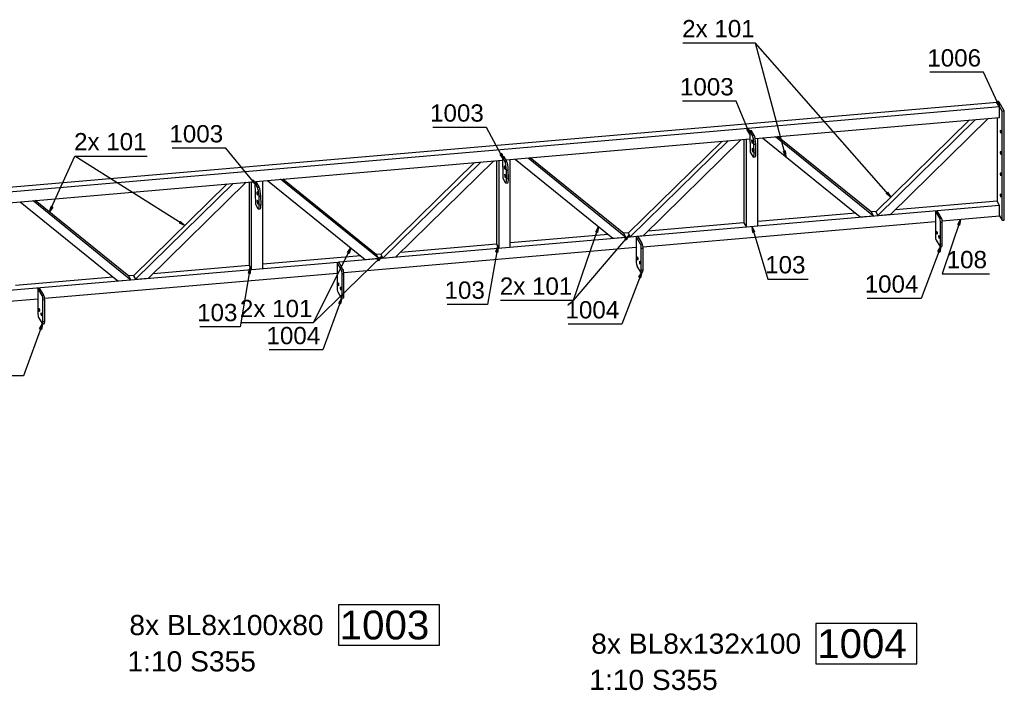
# Model space of a CAD drawing. Header units: millimetres. Extents: x 1814 to 94182, y 11562 to 49454.
# Tile 510 of 656: x 31401 to 31829, y 20598 to 20889. Entities that reach past the tile are written whole.
import ezdxf

# ---------------------------------------------------------------- set-up
doc = ezdxf.new("R2010")
doc.units = ezdxf.units.MM
doc.styles.add('ARIAL', font='arial.ttf')

msp = doc.modelspace()

# ---------------------------------------------------------------- linework, layer by layer
at = {"color": 7}
for p, q in [((31779.226, 20811.641), (31720.528, 20878.604)), ((31473.006, 20799.447), (31425.251, 20829.537)), ((31665.836, 20795.286), (31641.416, 20766.844)), ((31558.482, 20786.036), (31528.666, 20757.12))]:
    msp.add_line(p, q, dxfattribs=at)
at = {"color": 145, "linetype": 'Continuous', "ltscale": 0.25}
for p, q in [((31825.362, 20852.828), (30863.08, 20769.922)), ((31826.452, 20850.946), (30864.17, 20768.04)), ((31826.338, 20852.912), (31825.362, 20852.828)), ((31827.542, 20849.064), (31825.362, 20852.828)), ((31826.452, 20850.946), (31825.362, 20852.828)), ((31828.518, 20849.148), (31826.338, 20852.912)), ((31826.452, 20846.332), (31826.452, 20850.946)), ((31720.411, 20837.196), (31826.452, 20846.332)), ((31779.303, 20804.271), (31821.731, 20845.926)), ((31825.362, 20846.238), (31825.362, 20810.017)), ((31827.542, 20849.064), (31828.518, 20849.148)), ((31827.542, 20801.64), (31827.542, 20849.064)), ((31828.518, 20801.724), (31828.518, 20849.148)), ((31813.418, 20845.209), (31772.754, 20805.287)), ((31816.055, 20845.437), (31773.626, 20803.782)), ((31612.307, 20827.883), (31718.175, 20837.004)), ((31718.883, 20840.504), (31718.103, 20840.422)), ((31718.103, 20840.422), (31718.161, 20837.66)), ((31719.193, 20838.54), (31718.103, 20840.422)), ((31718.161, 20837.66), (31718.175, 20837.004)), ((31718.175, 20837.004), (31718.239, 20833.977)), ((31719.908, 20838.735), (31718.883, 20840.504)), ((31719.193, 20838.54), (31719.974, 20838.622)), ((31719.974, 20838.622), (31719.908, 20838.735)), ((31721.538, 20799.096), (31721.538, 20837.294)), ((31723.601, 20837.471), (31766.03, 20803.127)), ((31729.278, 20837.96), (31771.706, 20803.616)), ((31770.834, 20805.122), (31730.171, 20838.037)), ((31706.064, 20835.96), (31665.4, 20796.038)), ((31708.701, 20836.188), (31666.272, 20794.533)), ((31671.949, 20795.022), (31714.377, 20836.677)), ((31715.568, 20836.779), (31715.568, 20800.558)), ((31716.658, 20798.676), (31716.658, 20836.873)), ((31718.239, 20833.977), (31718.298, 20831.215)), ((31719.172, 20836.535), (31719.303, 20836.31)), ((31719.458, 20835.273), (31719.2, 20835.246)), ((31719.331, 20835.02), (31719.2, 20835.246)), ((31719.25, 20832.852), (31719.381, 20832.627)), ((31719.435, 20835.031), (31719.331, 20835.02)), ((31719.906, 20834.649), (31720.686, 20834.731)), ((31719.984, 20830.966), (31719.906, 20834.649)), ((31720.764, 20831.048), (31720.686, 20834.731)), ((31611.529, 20829.225), (31610.749, 20829.143)), ((31610.749, 20829.143), (31610.944, 20819.936)), ((31611.839, 20827.261), (31610.749, 20829.143)), ((31612.554, 20827.456), (31611.529, 20829.225)), ((31621.924, 20828.711), (31664.352, 20794.367)), ((31663.48, 20795.873), (31622.817, 20828.788)), ((31718.298, 20831.215), (31719.388, 20829.333)), ((31719.278, 20831.563), (31719.536, 20831.59)), ((31719.278, 20831.563), (31719.409, 20831.337)), ((31719.409, 20831.337), (31719.513, 20831.348)), ((31719.634, 20829.111), (31720.415, 20829.193)), ((31719.984, 20830.966), (31720.764, 20831.048)), ((31080.643, 20782.077), (31610.778, 20827.751)), ((31598.71, 20826.711), (31558.046, 20786.789)), ((31601.347, 20826.938), (31558.918, 20785.284)), ((31564.595, 20785.773), (31607.023, 20827.428)), ((31608.214, 20827.53), (31608.214, 20791.309)), ((31609.304, 20789.427), (31609.304, 20827.624)), ((31611.818, 20825.257), (31611.949, 20825.031)), ((31611.839, 20827.261), (31612.62, 20827.343)), ((31612.62, 20827.343), (31612.554, 20827.456)), ((31614.184, 20789.847), (31614.184, 20828.044)), ((31616.247, 20828.222), (31658.676, 20793.878)), ((31610.944, 20819.936), (31612.034, 20818.054)), ((31612.104, 20823.994), (31611.846, 20823.967)), ((31611.977, 20823.742), (31611.846, 20823.967)), ((31611.896, 20821.574), (31612.027, 20821.348)), ((31611.924, 20820.284), (31612.182, 20820.311)), ((31611.924, 20820.284), (31612.055, 20820.058)), ((31612.081, 20823.753), (31611.977, 20823.742)), ((31612.055, 20820.058), (31612.159, 20820.069)), ((31612.552, 20823.37), (31613.332, 20823.452)), ((31612.63, 20819.687), (31612.552, 20823.37)), ((31613.41, 20819.769), (31613.332, 20823.452)), ((31491.356, 20817.462), (31450.692, 20777.54)), ((31493.993, 20817.689), (31451.564, 20776.035)), ((31457.241, 20776.524), (31499.669, 20818.178)), ((31500.86, 20818.281), (31500.86, 20782.06)), ((31501.95, 20780.178), (31501.95, 20818.375)), ((31504.175, 20817.947), (31503.395, 20817.865)), ((31503.395, 20817.865), (31503.59, 20808.657)), ((31504.485, 20815.983), (31503.395, 20817.865)), ((31505.2, 20816.177), (31504.175, 20817.947)), ((31504.485, 20815.983), (31505.266, 20816.065)), ((31505.266, 20816.065), (31505.2, 20816.177)), ((31506.83, 20780.598), (31506.83, 20818.795)), ((31508.894, 20818.973), (31551.305, 20784.672)), ((31556.98, 20785.164), (31514.572, 20819.462)), ((31556.108, 20786.669), (31515.466, 20819.539)), ((31612.28, 20817.832), (31613.061, 20817.914)), ((31612.63, 20819.687), (31613.41, 20819.769)), ((31504.464, 20813.978), (31504.595, 20813.752)), ((31504.75, 20812.716), (31504.492, 20812.689)), ((31504.623, 20812.463), (31504.492, 20812.689)), ((31504.727, 20812.474), (31504.623, 20812.463)), ((31505.198, 20812.091), (31505.978, 20812.173)), ((31505.276, 20808.408), (31505.198, 20812.091)), ((31506.056, 20808.49), (31505.978, 20812.173)), ((31401.539, 20809.724), (31443.968, 20775.38)), ((31407.216, 20810.213), (31449.644, 20775.869)), ((31448.772, 20777.375), (31408.109, 20810.29)), ((31503.59, 20808.657), (31504.68, 20806.775)), ((31504.542, 20810.295), (31504.673, 20810.069)), ((31504.57, 20809.005), (31504.828, 20809.033)), ((31504.57, 20809.005), (31504.701, 20808.78)), ((31504.701, 20808.78), (31504.805, 20808.791)), ((31505.276, 20808.408), (31506.056, 20808.49)), ((31826.452, 20808.135), (31721.538, 20799.096)), ((31825.362, 20810.017), (31781.288, 20806.22)), ((31826.452, 20808.135), (31825.362, 20810.017)), ((31826.452, 20803.522), (31826.452, 20808.135)), ((31504.926, 20806.553), (31505.707, 20806.635)), ((31764.044, 20804.734), (31721.538, 20801.072)), ((31766.03, 20803.127), (31771.706, 20803.616)), ((31772.975, 20805.504), (31770.613, 20805.3)), ((31771.706, 20803.616), (31770.834, 20805.122)), ((31772.754, 20805.287), (31773.626, 20803.782)), ((31773.626, 20803.782), (31779.303, 20804.271)), ((31800.49, 20802.539), (31798.637, 20805.739)), ((31798.637, 20805.739), (31798.637, 20794.944)), ((31801.053, 20802.983), (31799.417, 20805.806)), ((31801.271, 20802.607), (31801.053, 20802.983)), ((31801.555, 20801.377), (31826.452, 20803.522)), ((31826.452, 20803.522), (31827.542, 20801.64)), ((31716.658, 20798.676), (31539.816, 20783.44)), ((31671.754, 20790.194), (31798.637, 20801.126)), ((31715.568, 20800.558), (31673.934, 20796.971)), ((31715.568, 20800.558), (31716.658, 20798.676)), ((31721.538, 20799.096), (31716.658, 20798.676)), ((31800.49, 20802.539), (31801.271, 20802.607)), ((31801.598, 20800.658), (31800.817, 20800.591)), ((31800.817, 20791.18), (31800.817, 20800.591)), ((31801.598, 20791.247), (31801.598, 20800.658)), ((31827.542, 20801.64), (31828.518, 20801.724)), ((31656.69, 20795.485), (31614.184, 20791.823)), ((31658.676, 20793.878), (31664.352, 20794.367)), ((31665.621, 20796.255), (31663.259, 20796.051)), ((31664.352, 20794.367), (31663.48, 20795.873)), ((31665.4, 20796.038), (31666.272, 20794.533)), ((31666.272, 20794.533), (31671.949, 20795.022)), ((31670.689, 20791.357), (31668.836, 20794.556)), ((31668.836, 20794.556), (31668.836, 20783.761)), ((31671.252, 20791.8), (31669.617, 20794.623)), ((31541.953, 20779.011), (31668.836, 20789.943)), ((31608.214, 20791.309), (31566.58, 20787.722)), ((31608.214, 20791.309), (31609.304, 20789.427)), ((31670.689, 20791.357), (31671.47, 20791.424)), ((31671.47, 20791.424), (31671.252, 20791.8)), ((31798.964, 20792.995), (31800.49, 20790.361)), ((31800.615, 20790.25), (31801.396, 20790.317)), ((31801.598, 20791.247), (31800.817, 20791.18)), ((31549.367, 20786.239), (31506.83, 20782.574)), ((31558.267, 20787.006), (31555.94, 20786.805)), ((31556.98, 20785.164), (31556.108, 20786.669)), ((31558.046, 20786.789), (31558.918, 20785.284)), ((31558.918, 20785.284), (31564.595, 20785.773)), ((31671.797, 20789.475), (31671.016, 20789.408)), ((31671.016, 20779.997), (31671.016, 20789.408)), ((31671.797, 20780.064), (31671.797, 20789.475)), ((31539.354, 20783.4), (31353.446, 20767.384)), ((31500.86, 20782.06), (31459.226, 20778.473)), ((31500.86, 20782.06), (31501.95, 20780.178)), ((31540.888, 20780.174), (31539.035, 20783.373)), ((31539.035, 20783.373), (31539.035, 20772.578)), ((31539.816, 20783.44), (31539.354, 20783.4)), ((31540.361, 20782.499), (31539.816, 20783.44)), ((31541.451, 20780.617), (31540.361, 20782.499)), ((31551.305, 20784.672), (31556.98, 20785.164)), ((31669.163, 20781.813), (31670.689, 20779.178)), ((31412.152, 20767.828), (31539.035, 20778.76)), ((31450.913, 20777.757), (31448.551, 20777.553)), ((31449.644, 20775.869), (31448.772, 20777.375)), ((31450.692, 20777.54), (31451.564, 20776.035)), ((31540.888, 20780.174), (31541.669, 20780.241)), ((31541.996, 20778.292), (31541.215, 20778.225)), ((31541.215, 20768.814), (31541.215, 20778.225)), ((31541.669, 20780.241), (31541.451, 20780.617)), ((31541.996, 20768.881), (31541.996, 20778.292)), ((31670.814, 20779.067), (31671.595, 20779.134)), ((31671.797, 20780.064), (31671.016, 20779.997)), ((31441.982, 20776.987), (31399.476, 20773.325)), ((31443.968, 20775.38), (31449.644, 20775.869)), ((31451.564, 20776.035), (31457.241, 20776.524)), ((31411.088, 20768.991), (31409.234, 20772.19)), ((31409.234, 20772.19), (31409.234, 20761.395)), ((31411.65, 20769.434), (31410.015, 20772.257)), ((31411.088, 20768.991), (31411.868, 20769.058)), ((31411.868, 20769.058), (31411.65, 20769.434)), ((31539.362, 20770.63), (31540.888, 20767.995)), ((31541.996, 20768.881), (31541.215, 20768.814)), ((31283.523, 20756.746), (31409.234, 20767.577)), ((31412.195, 20767.109), (31411.415, 20767.042)), ((31411.415, 20757.631), (31411.415, 20767.042)), ((31412.195, 20757.698), (31412.195, 20767.109)), ((31541.013, 20767.884), (31541.794, 20767.951)), ((31409.561, 20759.447), (31411.088, 20756.812)), ((31411.213, 20756.701), (31411.994, 20756.768)), ((31412.195, 20757.698), (31411.415, 20757.631))]:
    msp.add_line(p, q, dxfattribs=at)
at = {"color": 0, "linetype": 'ByBlock', "lineweight": -2}
for p, q in [((31825.785, 20853.391), (31825.028, 20853.042)), ((31826.452, 20850.946), (31825.028, 20853.042)), ((31825.785, 20853.391), (31826.452, 20850.946)), ((31717.57, 20841.512), (31716.799, 20841.196)), ((31718.132, 20839.041), (31716.799, 20841.196)), ((31717.57, 20841.512), (31718.132, 20839.041)), ((31610.472, 20830.6), (31609.739, 20830.204)), ((31611.294, 20828.202), (31609.739, 20830.204)), ((31610.472, 20830.6), (31611.294, 20828.202)), ((31733.507, 20831.778), (31732.702, 20831.562)), ((31733.751, 20829.255), (31732.702, 20831.562)), ((31733.507, 20831.778), (31733.751, 20829.255)), ((31502.675, 20819.12), (31502.031, 20818.591)), ((31503.94, 20816.924), (31502.031, 20818.591)), ((31502.675, 20819.12), (31503.94, 20816.924)), ((31777.891, 20813.796), (31777.265, 20813.246)), ((31779.226, 20811.641), (31777.265, 20813.246)), ((31777.891, 20813.796), (31779.226, 20811.641)), ((31414.327, 20805.257), (31414.972, 20807.708)), ((31415.732, 20807.366), (31414.327, 20805.257)), ((31415.732, 20807.366), (31414.972, 20807.708)), ((31471.113, 20801.132), (31470.669, 20800.427)), ((31473.006, 20799.447), (31470.669, 20800.427)), ((31471.113, 20801.132), (31473.006, 20799.447)), ((31651.25, 20796.683), (31652.457, 20798.912)), ((31652.457, 20798.912), (31652.037, 20796.412)), ((31719.416, 20796.372), (31719.098, 20798.886)), ((31719.098, 20798.886), (31720.215, 20796.611)), ((31808.328, 20799.83), (31809.525, 20802.064)), ((31808.328, 20799.83), (31809.118, 20799.562)), ((31809.525, 20802.064), (31809.118, 20799.562)), ((31651.25, 20796.683), (31652.037, 20796.412)), ((31663.892, 20793.66), (31665.836, 20795.286)), ((31665.836, 20795.286), (31664.524, 20793.117)), ((31719.416, 20796.372), (31720.215, 20796.611)), ((31607.916, 20787.978), (31608.759, 20790.368)), ((31608.759, 20790.368), (31608.736, 20787.834)), ((31663.892, 20793.66), (31664.524, 20793.117)), ((31799.724, 20788.097), (31801.005, 20790.284)), ((31801.005, 20790.284), (31800.503, 20787.799)), ((31543.588, 20787.658), (31545.085, 20789.703)), ((31543.588, 20787.658), (31544.332, 20787.283)), ((31545.085, 20789.703), (31544.332, 20787.283)), ((31556.398, 20784.595), (31558.482, 20786.036)), ((31558.482, 20786.036), (31556.978, 20783.997)), ((31607.916, 20787.978), (31608.736, 20787.834)), ((31799.724, 20788.097), (31800.503, 20787.799)), ((31556.398, 20784.595), (31556.978, 20783.997)), ((31500.569, 20778.726), (31501.405, 20781.119)), ((31500.569, 20778.726), (31501.39, 20778.584)), ((31501.405, 20781.119), (31501.39, 20778.584)), ((31669.923, 20776.914), (31671.205, 20779.101)), ((31671.205, 20779.101), (31670.702, 20776.617)), ((31669.923, 20776.914), (31670.702, 20776.617)), ((31539.822, 20765.734), (31541.067, 20767.942)), ((31539.822, 20765.734), (31540.606, 20765.45)), ((31541.067, 20767.942), (31540.606, 20765.45)), ((31410.022, 20754.551), (31411.266, 20756.76)), ((31411.266, 20756.76), (31410.805, 20754.267)), ((31410.022, 20754.551), (31410.805, 20754.267))]:
    msp.add_line(p, q, dxfattribs=at)
at = {"color": 7}
for points in [[(31733.751, 20829.255), (31720.528, 20878.604), (31689.07, 20878.604)], [(31826.452, 20850.946), (31819.562, 20865.903), (31796.254, 20865.903)], [(31718.132, 20839.041), (31712.261, 20853.37), (31688.952, 20853.37)], [(31611.294, 20828.202), (31603.851, 20841.981), (31580.543, 20841.981)], [(31503.94, 20816.924), (31490.759, 20832.965), (31467.45, 20832.965)], [(31414.327, 20805.257), (31425.251, 20829.537), (31456.709, 20829.537)], [(31652.457, 20798.912), (31641.416, 20766.844), (31609.958, 20766.844)], [(31719.098, 20798.886), (31725.917, 20776.123), (31743.398, 20776.123)], [(31809.525, 20802.064), (31801.493, 20778.351), (31822.149, 20778.351)], [(31608.759, 20790.368), (31604.309, 20765.076), (31586.828, 20765.076)], [(31801.005, 20790.284), (31792.395, 20767.742), (31769.087, 20767.742)], [(31545.085, 20789.703), (31528.666, 20757.12), (31497.208, 20757.12)], [(31501.405, 20781.119), (31496.955, 20755.362), (31479.474, 20755.362)], [(31671.205, 20779.101), (31662.594, 20756.559), (31639.286, 20756.559)], [(31541.067, 20767.942), (31532.878, 20745.369), (31509.57, 20745.369)], [(31411.266, 20756.76), (31403.077, 20734.186), (31379.769, 20734.186)]]:
    msp.add_lwpolyline(points, dxfattribs=at)
at = {"color": 4}
for points in [[(31539.607, 20617.217), (31583.454, 20617.217), (31583.454, 20634.717), (31539.607, 20634.717), (31539.607, 20617.217)], [(31746.756, 20609.158), (31790.603, 20609.158), (31790.603, 20626.658), (31746.756, 20626.658), (31746.756, 20609.158)]]:
    msp.add_lwpolyline(points, dxfattribs=at)
at = {"color": 145, "linetype": 'Continuous', "ltscale": 0.25, "extrusion": (-0.975945, -0.084082, 0.201148)}
for centre in [(-18031.289, 6738.146, -32813.7), (-18022.097, 6737.986, -32812.924), (-18012.904, 6737.827, -32812.148), (-18003.712, 6737.668, -32811.372), (-17990.015, 6731.815, -32782.869), (-17988.047, 6732.001, -32783.774), (-17990.015, 6705.609, -32655.25), (-17988.047, 6705.795, -32656.155), (-17990.015, 6679.403, -32527.631), (-17988.047, 6679.589, -32528.537), (-17990.015, 6653.197, -32400.012), (-17988.047, 6653.383, -32400.918)]:
    msp.add_circle(centre, 0.7, dxfattribs=at)
at = {"color": 145, "linetype": 'Continuous', "ltscale": 0.25, "extrusion": (-0.97575, -0.102515, 0.193396)}
for centre, radius, start, end in [((-17407.472, 6521.845, -33086.04), 3, 66.60207, 156.60207), ((-17407.472, 6521.996, -33086.81), 3, 66.60207, 156.60207), ((-17403.92, 6521.775, -33085.686), 0.7, 156.60207, 336.60207), ((-17403.801, 6521.785, -33085.738), 3, 336.60207, 66.60207), ((-17403.801, 6521.937, -33086.508), 3, 359.10207, 66.60207), ((-17407.472, 6500.969, -32980.133), 3, 66.60207, 156.60207), ((-17407.472, 6501.12, -32980.903), 3, 66.60207, 156.60207), ((-17403.92, 6500.899, -32979.779), 0.7, 156.60207, 336.60207), ((-17407.472, 6480.092, -32874.226), 3, 66.60207, 156.60207), ((-17407.472, 6480.244, -32874.996), 3, 66.60207, 156.60207), ((-17403.801, 6500.909, -32979.831), 3, 336.60207, 66.60207), ((-17403.801, 6501.061, -32980.601), 3, 359.10207, 66.60207), ((-17403.92, 6480.023, -32873.872), 0.7, 156.60207, 336.60207), ((-17403.801, 6480.033, -32873.924), 3, 336.60207, 66.60207), ((-17403.801, 6480.185, -32874.694), 3, 359.10207, 66.60207)]:
    msp.add_arc(centre, radius, start, end, dxfattribs=at)
at = {"color": 145, "linetype": 'Continuous', "ltscale": 0.25, "extrusion": (0.97575, 0.102515, -0.193396)}
for centre, start, end in [((17407.591, 6521.834, 33085.987), 203.39793, 23.39793), ((17407.353, 6521.855, 33086.092), 23.39793, 203.39793), ((17403.682, 6521.796, 33085.791), 23.39793, 203.39793), ((17407.591, 6500.958, 32980.081), 203.39793, 23.39793), ((17407.353, 6500.979, 32980.185), 23.39793, 203.39793), ((17403.682, 6500.919, 32979.884), 23.39793, 203.39793), ((17407.591, 6480.082, 32874.174), 203.39793, 23.39793), ((17407.353, 6480.103, 32874.278), 23.39793, 203.39793), ((17403.682, 6480.043, 32873.977), 23.39793, 203.39793)]:
    msp.add_arc(centre, 0.7, start, end, dxfattribs=at)
at = {"color": 145, "linetype": 'Continuous', "ltscale": 0.25, "extrusion": (-0.975945, -0.084082, 0.201148)}
for centre, start, end in [((-17994.731, 6732.16, -32784.553), 66.81385, 156.81385), ((-17994.731, 6732.318, -32785.32), 66.81385, 156.81385), ((-17988.111, 6731.738, -32782.493), 246.81385, 336.81385), ((-17994.731, 6705.955, -32656.934), 66.81385, 156.81385), ((-17994.731, 6706.112, -32657.702), 66.81385, 156.81385), ((-17985.355, 6731.998, -32783.761), 336.81385, 66.81385), ((-17985.355, 6732.156, -32784.529), 359.31385, 66.81385), ((-17988.111, 6705.532, -32654.875), 246.81385, 336.81385), ((-17994.731, 6679.749, -32529.315), 66.81385, 156.81385), ((-17994.731, 6679.906, -32530.083), 66.81385, 156.81385), ((-17985.355, 6705.792, -32656.143), 336.81385, 66.81385), ((-17985.355, 6705.95, -32656.91), 359.31385, 66.81385), ((-17994.731, 6653.543, -32401.696), 66.81385, 156.81385), ((-17994.731, 6653.7, -32402.464), 66.81385, 156.81385), ((-17988.111, 6679.326, -32527.256), 246.81385, 336.81385), ((-17985.355, 6679.586, -32528.524), 336.81385, 66.81385), ((-17985.355, 6679.744, -32529.291), 359.31385, 66.81385), ((-17988.111, 6653.12, -32399.637), 246.81385, 336.81385), ((-17985.355, 6653.38, -32400.905), 336.81385, 66.81385), ((-17985.355, 6653.538, -32401.673), 359.31385, 66.81385)]:
    msp.add_arc(centre, 1.5, start, end, dxfattribs=at)

# ---------------------------------------------------------------- texts
at = {"color": 7, "style": 'ARIAL'}
for s, p in [('2x 101', (31688.763, 20881.104)), ('1006', (31795.113, 20868.403)), ('1003', (31687.811, 20855.87)), ('1003', (31579.402, 20844.481)), ('1003', (31466.309, 20835.465)), ('2x 101', (31424.944, 20832.037)), ('103', (31724.776, 20778.623)), ('108', (31803.527, 20780.851)), ('1004', (31767.946, 20770.242)), ('103', (31585.687, 20767.576)), ('2x 101', (31609.651, 20769.344)), ('103', (31478.333, 20757.862)), ('2x 101', (31496.901, 20759.62)), ('1004', (31638.145, 20759.059)), ('1004', (31508.429, 20747.869))]:
    msp.add_text(s, height=7.5, dxfattribs=at).set_placement(p)
at = {"color": 4, "style": 'ARIAL'}
for s, p in [('1003', (31540.205, 20619.717)), ('1004', (31747.354, 20611.658))]:
    msp.add_text(s, height=12.5, dxfattribs=at).set_placement(p)
at = {"color": 30, "style": 'ARIAL'}
for s, p in [('8x BL8x100x80 ', (31448.944, 20621.592)), ('8x BL8x132x100 ', (31649.295, 20613.533)), ('1:10 S355', (31448.109, 20605.842)), ('1:10 S355', (31648.459, 20597.783))]:
    msp.add_text(s, height=8.75, dxfattribs=at).set_placement(p)

doc.saveas('drawing.dxf')
